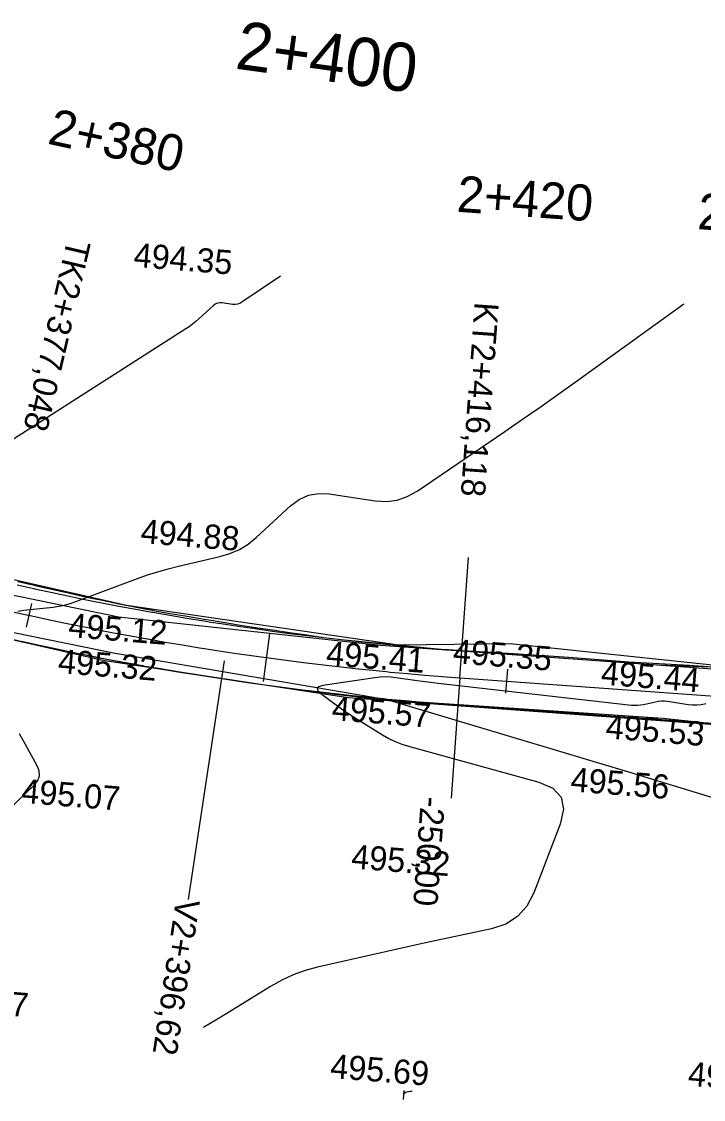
# Model space of a CAD drawing. Extents: x -636600 to -628587, y -1090963 to -1085869.
# Drawn here: x -628707.1 to -628650.6, y -1087157.7 to -1087068.4 of the extents above; entities that cross this region are included whole.
import ezdxf

# ---------------------------------------------------------------- set-up
doc = ezdxf.new("R2010")
doc.units = 0
for name, color, linetype in [('01_PARCELY_NÁVRH_PC', 7, 'Continuous'), ('40', 7, 'Continuous'), ('42', 7, 'Continuous'), ('43', 7, 'Continuous'), ('Ex_Major Contours', 7, 'Continuous'), ('Ex_Minor Contours', 7, 'Continuous'), ('HEKTOMETRY100', 7, 'Continuous'), ('HEKTOMETRY20', 7, 'Continuous'), ('HL_BODY', 7, 'Continuous'), ('koty_vše', 7, 'Continuous'), ('POLOMERY', 7, 'Continuous'), ('situace_osa', 7, 'Continuous'), ('situace_těleso', 7, 'Continuous'), ('situace_vozovka', 7, 'Continuous'), ('VRCHOLY', 7, 'Continuous')]:
    doc.layers.add(name, color=color, linetype=linetype)

msp = doc.modelspace()

# ---------------------------------------------------------------- linework, layer by layer
at = {"layer": '01_PARCELY_NÁVRH_PC'}
msp.add_lwpolyline([(-628791.218, -1087093.477), (-628771.987, -1087097.683), (-628766.349, -1087101.273), (-628698.387, -1087116.74), (-628675.855, -1087120.028), (-628666.585, -1087119.894), (-628644.074, -1087122.281), (-628615.461, -1087123.021), (-628615.578, -1087126.372), (-628615.674, -1087129.129), (-628624.49, -1087129.322), (-628648.528, -1087126.716), (-628680.021, -1087124.416), (-628700.354, -1087121.317), (-628826.07, -1087092.613)], dxfattribs=at)
at = {"layer": '40'}
for p, q in [((-628719.916, -1087113.391), (-628699.023, -1087117.697)), ((-628699.314, -1087120.723), (-628720.6, -1087116.426)), ((-628699.023, -1087117.697), (-628677.331, -1087120.05)), ((-628677.331, -1087120.05), (-628654.328, -1087121.675)), ((-628676.622, -1087124.61), (-628699.314, -1087120.723)), ((-628654.328, -1087121.675), (-628615.554, -1087123.053)), ((-628653.931, -1087126.13), (-628676.622, -1087124.61)), ((-628624.49, -1087129.322), (-628653.931, -1087126.13))]:
    msp.add_line(p, q, dxfattribs=at)
at = {"layer": '42'}
for p, q in [((-628676.622, -1087124.61), (-628656.79, -1087130.527)), ((-628656.79, -1087130.527), (-628629.624, -1087138.834))]:
    msp.add_line(p, q, dxfattribs=at)
at = {"layer": '43'}
for points in [[(-628675.445, -1087157.682), (-628675.387, -1087156.952)], [(-628675.406, -1087157.188), (-628675.297, -1087157.101), (-628675.189, -1087157.047), (-628675.029, -1087157.012), (-628674.877, -1087157.001), (-628674.72, -1087157.006)]]:
    msp.add_lwpolyline(points, dxfattribs=at)
at = {"layer": 'Ex_Major Contours'}
for points in [[(-628707.374, -1087117.215), (-628706.891, -1087117.153), (-628706.406, -1087117.097), (-628704.469, -1087116.882), (-628703.988, -1087116.813), (-628703.514, -1087116.716), (-628703.047, -1087116.589), (-628702.587, -1087116.433), (-628697.464, -1087114.52), (-628696.632, -1087114.225), (-628695.793, -1087113.958), (-628694.945, -1087113.717), (-628694.089, -1087113.505), (-628690.647, -1087112.708), (-628689.813, -1087112.459), (-628689.032, -1087112.11), (-628688.304, -1087111.661), (-628687.629, -1087111.113), (-628684.807, -1087108.509), (-628684.091, -1087107.971), (-628683.316, -1087107.626), (-628682.481, -1087107.474), (-628681.586, -1087107.514), (-628677.772, -1087108.077), (-628676.848, -1087108.132), (-628675.963, -1087108.018), (-628675.116, -1087107.735), (-628674.308, -1087107.282), (-628667.043, -1087102.336), (-628665.573, -1087101.328), (-628664.11, -1087100.31), (-628662.653, -1087099.282), (-628661.204, -1087098.244), (-628652.2, -1087091.748)], [(-628715.914, -1087141.129), (-628706.013, -1087131.617), (-628705.725, -1087131.255), (-628705.589, -1087130.871), (-628705.607, -1087130.464), (-628705.776, -1087130.033), (-628706.761, -1087128.267), (-628707.008, -1087127.826), (-628707.257, -1087127.386)]]:
    msp.add_lwpolyline(points, dxfattribs=at)
at = {"layer": 'Ex_Minor Contours'}
for points in [[(-628685.617, -1087089.454), (-628688.815, -1087091.631), (-628688.997, -1087091.733), (-628689.189, -1087091.797), (-628689.389, -1087091.823), (-628689.598, -1087091.81), (-628690.451, -1087091.684), (-628690.657, -1087091.675), (-628690.85, -1087091.71), (-628691.029, -1087091.79), (-628691.194, -1087091.914), (-628692.384, -1087093.012), (-628692.639, -1087093.237), (-628692.904, -1087093.451), (-628693.178, -1087093.653), (-628693.462, -1087093.842), (-628709.856, -1087104.296)], [(-628650.389, -1087124.911), (-628650.753, -1087124.979), (-628651.117, -1087125.012), (-628651.484, -1087125.01), (-628651.852, -1087124.973), (-628653.562, -1087124.719), (-628653.812, -1087124.694), (-628654.061, -1087124.692), (-628654.31, -1087124.712), (-628654.557, -1087124.757), (-628655.546, -1087124.979), (-628655.793, -1087125.025), (-628656.042, -1087125.049), (-628656.292, -1087125.052), (-628656.543, -1087125.034), (-628672.549, -1087123.21), (-628672.988, -1087123.158), (-628673.427, -1087123.104), (-628673.866, -1087123.046), (-628674.304, -1087122.986), (-628676.056, -1087122.739), (-628676.494, -1087122.693), (-628676.932, -1087122.679), (-628677.37, -1087122.697), (-628677.807, -1087122.746), (-628682.126, -1087123.394), (-628682.455, -1087123.482), (-628682.591, -1087123.618), (-628682.535, -1087123.803), (-628682.287, -1087124.035), (-628680.908, -1087125.061), (-628680.561, -1087125.314), (-628680.209, -1087125.559), (-628679.853, -1087125.798), (-628679.491, -1087126.029), (-628677.178, -1087127.475), (-628676.662, -1087127.772), (-628676.129, -1087128.029), (-628675.579, -1087128.247), (-628675.011, -1087128.424), (-628664.224, -1087131.38), (-628663.063, -1087131.886), (-628662.382, -1087132.634), (-628662.181, -1087133.626), (-628662.46, -1087134.861), (-628664.636, -1087140.554), (-628665.206, -1087141.659), (-628665.978, -1087142.526), (-628666.954, -1087143.156), (-628668.133, -1087143.548), (-628673.606, -1087144.719), (-628674.711, -1087144.958), (-628675.815, -1087145.2), (-628676.918, -1087145.446), (-628678.02, -1087145.696), (-628682.551, -1087146.731), (-628683.574, -1087147.009), (-628684.565, -1087147.367), (-628685.522, -1087147.805), (-628686.447, -1087148.324), (-628690.08, -1087150.561), (-628690.992, -1087151.115), (-628691.91, -1087151.657), (-628692.032, -1087151.727)]]:
    msp.add_lwpolyline(points, dxfattribs=at)
at = {"layer": 'HEKTOMETRY100'}
msp.add_lwpolyline([(-628686.526, -1087119.093), (-628687.07, -1087123.056)], dxfattribs=at)
at = {"layer": 'HEKTOMETRY20'}
for points in [[(-628706.268, -1087116.591), (-628706.697, -1087118.545)], [(-628666.826, -1087122.029), (-628666.97, -1087124.024)]]:
    msp.add_lwpolyline(points, dxfattribs=at)
at = {"layer": 'HL_BODY'}
msp.add_lwpolyline([(-628670.77, -1087122.748), (-628670.053, -1087112.774)], dxfattribs=at)
at = {"layer": 'POLOMERY'}
msp.add_lwpolyline([(-628670.77, -1087122.748), (-628671.488, -1087132.722)], dxfattribs=at)
at = {"layer": 'situace_osa'}
msp.add_lwpolyline([(-628707.951, -1087117.241), (-628706.539, -1087117.555), (-628706.483, -1087117.568), (-628705.125, -1087117.862), (-628703.709, -1087118.161), (-628702.292, -1087118.451), (-628701.589, -1087118.592), (-628700.872, -1087118.733), (-628699.451, -1087119.007), (-628698.029, -1087119.273), (-628696.675, -1087119.518), (-628696.605, -1087119.53), (-628695.18, -1087119.78), (-628693.753, -1087120.021), (-628692.325, -1087120.253), (-628691.744, -1087120.345), (-628690.895, -1087120.478), (-628689.465, -1087120.694), (-628688.033, -1087120.902), (-628686.798, -1087121.074), (-628686.599, -1087121.101), (-628685.165, -1087121.293), (-628683.73, -1087121.476), (-628682.293, -1087121.65), (-628681.838, -1087121.704), (-628680.856, -1087121.817), (-628679.417, -1087121.975), (-628677.978, -1087122.124), (-628676.866, -1087122.234), (-628676.538, -1087122.266), (-628675.097, -1087122.399), (-628673.656, -1087122.523), (-628672.213, -1087122.64), (-628671.885, -1087122.665), (-628670.77, -1087122.748), (-628666.898, -1087123.026), (-628661.911, -1087123.385), (-628656.924, -1087123.744), (-628651.937, -1087124.103), (-628646.949, -1087124.461)], dxfattribs=at)
at = {"layer": 'situace_těleso'}
for points in [[(-628707.39, -1087114.758), (-628705.995, -1087115.084), (-628705.94, -1087115.097), (-628704.599, -1087115.403), (-628703.201, -1087115.717), (-628701.802, -1087116.025), (-628701.108, -1087116.175), (-628700.401, -1087116.327), (-628698.999, -1087116.623), (-628697.593, -1087116.9), (-628696.253, -1087117.143), (-628696.183, -1087117.156), (-628694.772, -1087117.406), (-628693.36, -1087117.65), (-628691.947, -1087117.889), (-628691.372, -1087117.984), (-628690.532, -1087118.121), (-628689.117, -1087118.348), (-628687.701, -1087118.569), (-628686.48, -1087118.755), (-628686.283, -1087118.784), (-628684.865, -1087118.993), (-628683.446, -1087119.196), (-628682.025, -1087119.394), (-628681.575, -1087119.455), (-628680.603, -1087119.577), (-628679.175, -1087119.71), (-628677.747, -1087119.836), (-628676.645, -1087119.945), (-628676.32, -1087119.98), (-628674.894, -1087120.128), (-628673.467, -1087120.269), (-628672.038, -1087120.39), (-628671.713, -1087120.41), (-628670.607, -1087120.476), (-628666.73, -1087120.699), (-628661.742, -1087121.039), (-628656.756, -1087121.412), (-628651.763, -1087121.688), (-628646.776, -1087122.048)], [(-628647.119, -1087126.819), (-628652.106, -1087126.453), (-628657.09, -1087126.061), (-628662.074, -1087125.651), (-628667.062, -1087125.301), (-628670.937, -1087125.063), (-628672.063, -1087124.991), (-628672.394, -1087124.969), (-628673.851, -1087124.867), (-628675.308, -1087124.756), (-628676.763, -1087124.632), (-628677.094, -1087124.596), (-628678.215, -1087124.47), (-628679.666, -1087124.301), (-628681.116, -1087124.124), (-628682.106, -1087123.998), (-628682.565, -1087123.939), (-628684.013, -1087123.748), (-628685.46, -1087123.552), (-628686.906, -1087123.35), (-628687.106, -1087123.321), (-628688.351, -1087123.142), (-628689.795, -1087122.928), (-628691.239, -1087122.708), (-628692.096, -1087122.575), (-628692.681, -1087122.482), (-628694.123, -1087122.251), (-628695.564, -1087122.013), (-628697.003, -1087121.77), (-628697.074, -1087121.758), (-628698.442, -1087121.521), (-628699.879, -1087121.258), (-628701.31, -1087120.967), (-628702.031, -1087120.818), (-628702.739, -1087120.67), (-628704.168, -1087120.367), (-628705.597, -1087120.067), (-628706.968, -1087119.775), (-628707.025, -1087119.762), (-628708.45, -1087119.447)]]:
    msp.add_lwpolyline(points, dxfattribs=at)
at = {"layer": 'situace_vozovka'}
for points in [[(-628707.455, -1087115.046), (-628706.056, -1087115.358), (-628706, -1087115.37), (-628704.654, -1087115.662), (-628703.251, -1087115.958), (-628701.846, -1087116.246), (-628701.15, -1087116.385), (-628700.44, -1087116.525), (-628699.032, -1087116.797), (-628697.622, -1087117.06), (-628696.281, -1087117.303), (-628696.211, -1087117.315), (-628694.799, -1087117.562), (-628693.385, -1087117.801), (-628691.969, -1087118.032), (-628691.394, -1087118.123), (-628690.553, -1087118.254), (-628689.135, -1087118.468), (-628687.716, -1087118.674), (-628686.492, -1087118.845), (-628686.295, -1087118.872), (-628684.874, -1087119.062), (-628683.452, -1087119.243), (-628682.028, -1087119.416), (-628681.577, -1087119.469), (-628680.604, -1087119.581), (-628679.178, -1087119.737), (-628677.752, -1087119.886), (-628676.65, -1087119.995), (-628676.325, -1087120.026), (-628674.897, -1087120.158), (-628673.468, -1087120.281), (-628672.039, -1087120.397), (-628671.713, -1087120.422), (-628670.609, -1087120.504), (-628666.736, -1087120.782), (-628661.749, -1087121.141), (-628656.762, -1087121.5), (-628651.775, -1087121.858), (-628646.788, -1087122.217)], [(-628708.448, -1087119.435), (-628707.022, -1087119.753), (-628706.966, -1087119.765), (-628705.596, -1087120.062), (-628704.167, -1087120.364), (-628702.737, -1087120.657), (-628702.028, -1087120.799), (-628701.305, -1087120.941), (-628699.871, -1087121.218), (-628698.436, -1087121.486), (-628697.07, -1087121.733), (-628696.999, -1087121.746), (-628695.561, -1087121.997), (-628694.121, -1087122.24), (-628692.68, -1087122.475), (-628692.095, -1087122.568), (-628691.238, -1087122.702), (-628689.794, -1087122.92), (-628688.349, -1087123.129), (-628687.104, -1087123.303), (-628686.903, -1087123.331), (-628685.456, -1087123.524), (-628684.008, -1087123.708), (-628682.558, -1087123.885), (-628682.099, -1087123.939), (-628681.108, -1087124.052), (-628679.657, -1087124.212), (-628678.205, -1087124.363), (-628677.082, -1087124.474), (-628676.751, -1087124.506), (-628675.298, -1087124.64), (-628673.843, -1087124.766), (-628672.388, -1087124.883), (-628672.056, -1087124.909), (-628670.932, -1087124.992), (-628667.059, -1087125.271), (-628662.072, -1087125.629), (-628657.085, -1087125.988), (-628652.098, -1087126.347), (-628647.111, -1087126.705)]]:
    msp.add_lwpolyline(points, dxfattribs=at)
at = {"layer": 'VRCHOLY'}
msp.add_lwpolyline([(-628690.294, -1087121.343), (-628693.282, -1087141.119)], dxfattribs=at)

# ---------------------------------------------------------------- texts
at = {"layer": 'HEKTOMETRY100'}
msp.add_text('2+400', height=4, rotation=352.19191, dxfattribs=at).set_placement((-628689.466, -1087072.259))
at = {"layer": 'HEKTOMETRY20'}
for s, rotation, p in [('2+380', 347.60825, (-628705.015, -1087078.472)), ('2+420', 355.88579, (-628671.074, -1087084.126)), ('2+440', 355.88579, (-628651.126, -1087085.561))]:
    msp.add_text(s, height=3, rotation=rotation, dxfattribs=at).set_placement(p)
at = {"layer": 'HL_BODY'}
for s, rotation, p in [('TK2+377,048', 256.93177, (-628703.286, -1087086.319)), ('KT2+416,118', 265.88579, (-628669.531, -1087091.576))]:
    msp.add_text(s, height=2, rotation=rotation, dxfattribs=at).set_placement(p)
at = {"layer": 'koty_vše'}
for s, p in [('494.35', (-628697.845, -1087088.688)), ('494.88', (-628697.264, -1087111.577)), ('495.12', (-628703.255, -1087119.365)), ('495.41', (-628681.893, -1087121.692)), ('495.35', (-628671.382, -1087121.517)), ('495.32', (-628704.112, -1087122.346)), ('495.44', (-628659.125, -1087123.298)), ('495.57', (-628681.419, -1087126.234)), ('495.53', (-628658.728, -1087127.754)), ('495.56', (-628661.642, -1087132.146)), ('495.07', (-628707.154, -1087133.099)), ('495.32', (-628679.812, -1087138.531)), ('495.27', (-628714.733, -1087150.22)), ('495.69', (-628681.552, -1087155.897)), ('495.84', (-628651.916, -1087156.537))]:
    msp.add_text(s, height=2, rotation=355.43732, dxfattribs=at).set_placement(p)
at = {"layer": 'POLOMERY'}
msp.add_text('-250,00', height=2, rotation=265.88579, dxfattribs=at).set_placement((-628673.981, -1087132.543))
at = {"layer": 'VRCHOLY'}
msp.add_text('V2+396,62', height=2, rotation=261.40878, dxfattribs=at).set_placement((-628694.271, -1087140.97))

doc.saveas('drawing.dxf')
